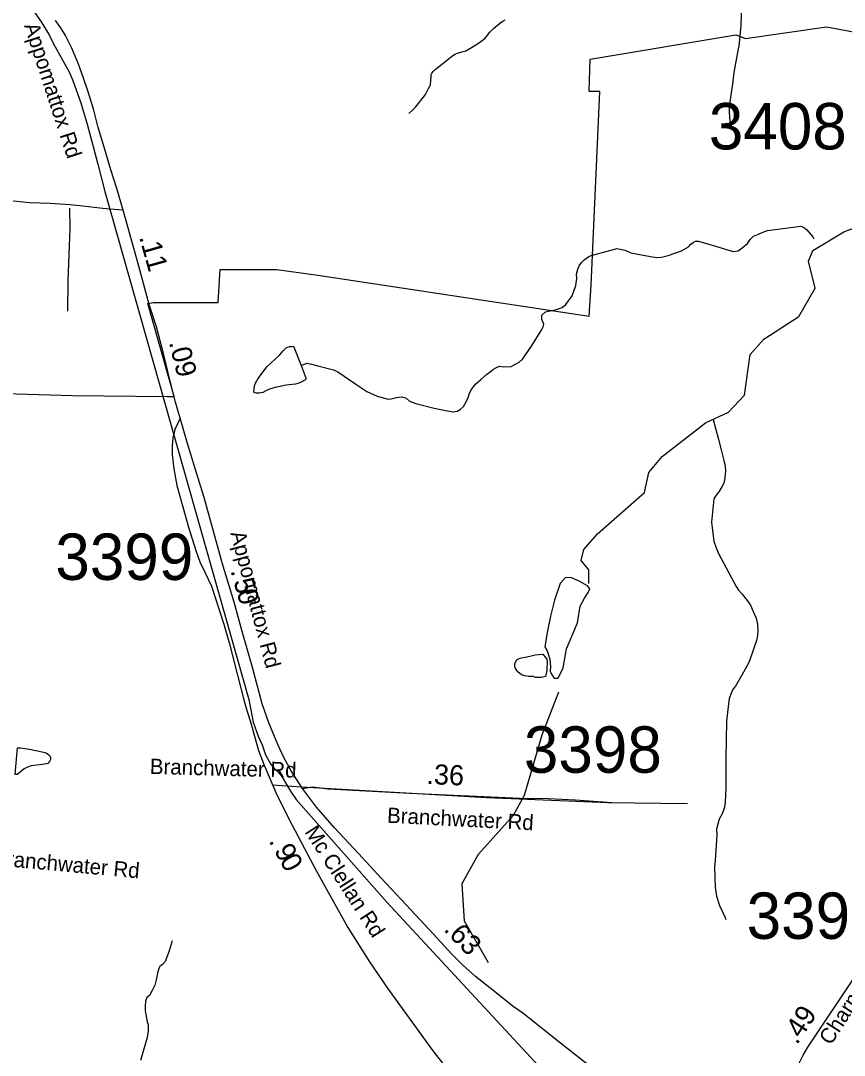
# Model space of a CAD drawing. Extents: x 1662474 to 1856135, y 779280 to 917889.
# Drawn here: x 1780168 to 1785283, y 790592 to 797012 of the extents above; entities that cross this region are included whole.
import ezdxf

# ---------------------------------------------------------------- set-up
doc = ezdxf.new("R2010")
doc.units = 0
for name, color, linetype in [('Cogo Default Point CELL', 7, 'Continuous'), ('Exist Boundary Political City Limit New', 7, 'Continuous'), ('Exist Hydrographic Misc Water Feature', 7, 'Continuous'), ('Exist Hydrographic Pond Under 1500 Sq Ft', 7, 'Continuous'), ('Exist Railroad Mainline', 7, 'Continuous'), ('Exist Road Non-System Type 51', 7, 'Continuous'), ('Exist Road Non-System Type 51 Label', 7, 'Continuous'), ('Exist Road Secondary Mileage Tenths English Label', 7, 'Continuous'), ('Exist Road Secondary Type 41 Attributed', 7, 'Continuous'), ('Exist Road Secondary Type 51 Attributed', 7, 'Continuous'), ('Exist Road Secondary Type 51 Label', 7, 'Continuous'), ('Map Preparation Boundary City Limit Buffer Line', 7, 'Continuous'), ('Prop DGN Element Guardrail', 7, 'Continuous')]:
    doc.layers.add(name, color=color, linetype=linetype)

msp = doc.modelspace()

# ---------------------------------------------------------------- linework, layer by layer
at = {"layer": 'Exist Boundary Political City Limit New'}
for points in [[(1783710.9, 795371.9), (1783765.5, 796573.4), (1783698.9, 796573.4), (1783704.9, 796773.7), (1784608.4, 796925.4), (1784669.1, 796901.1), (1785172.4, 796973.9), (1785984.9, 796822.6)], [(1773272.8, 794399.7), (1774573.9, 794334.2), (1774573.9, 793378.9), (1775809.4, 793274.9), (1776155.9, 793236.4), (1776652.4, 793213.2), (1776640.9, 792912.9), (1776645.9, 792912.9), (1776717.9, 792912.9), (1777033.5, 792901.2), (1778103.6, 792855.6), (1778176.8, 794754), (1780491, 794686.2), (1781079.1, 794680.2), (1781121.6, 794680.2), (1780957.9, 795256.7), (1780994.2, 795262.7), (1781394.5, 795262.7), (1781406.6, 795469), (1781758.4, 795469), (1782013, 795432.6), (1783698.9, 795177.8), (1783710.9, 795371.9)]]:
    msp.add_lwpolyline(points, dxfattribs=at)
at = {"layer": 'Exist Hydrographic Misc Water Feature'}
for points in [[(1782578.5, 796435.8), (1782602.4, 796457.6), (1782620.7, 796475.5), (1782675.2, 796547.1), (1782681.2, 796555.1), (1782701.5, 796590.9), (1782709.5, 796606.9), (1782713.6, 796616.9), (1782715.8, 796640.9), (1782717.9, 796664.8), (1782718.1, 796678.8), (1782722.2, 796686.8), (1782730.2, 796696.8), (1782742.3, 796708.7), (1782830.7, 796780.1), (1782840.9, 796788), (1782852.8, 796795.9), (1782862.9, 796801.9), (1782875, 796807.8), (1782887.1, 796813.7), (1782906.9, 796819.6), (1782925.2, 796823.4), (1782933.2, 796825.4), (1782957.2, 796839.3), (1782967.2, 796845.2), (1783011.5, 796872.9), (1783025.5, 796882.8), (1783049.7, 796902.6), (1783069.8, 796924.5), (1783079.8, 796938.4), (1783090.1, 796950.4), (1783104.2, 796964.2), (1783116.1, 796974.1), (1783152.4, 797003.9), (1783162.4, 797009.8), (1783176.6, 797017.8)], [(1783697.4, 793519.7), (1783697.4, 793605), (1783648.4, 793661.8), (1783665.4, 793730.4), (1783749.3, 793827.2), (1784042.3, 794083.8), (1784068.4, 794208), (1784152.4, 794308), (1784420.4, 794515.9), (1784563.4, 794581.9), (1784663.4, 794688.2), (1784698.5, 794940.2), (1784782.4, 795036.9), (1785000.3, 795177), (1785101.4, 795352.1), (1785061.4, 795520.3), (1785086.4, 795585.4), (1785279.4, 795703), (1785454.3, 795768.3)], [(1781909.4, 794872), (1781947.5, 794887.8), (1781973.3, 794881.6), (1782013.3, 794871.3), (1782111.1, 794844.7), (1782137.2, 794832.5), (1782250.6, 794757.7), (1782318.2, 794711.1), (1782382.2, 794682.7), (1782450.1, 794664.3), (1782470, 794666.1), (1782502.2, 794673.9), (1782536.2, 794677.7), (1782562.1, 794669.5), (1782583.8, 794651.4), (1782621.9, 794637.1), (1782735.7, 794608.3), (1782819.6, 794591.6), (1782853.4, 794585.5), (1782879.7, 794589.2), (1782899.6, 794601.1), (1782917.8, 794619), (1782934, 794646.9), (1782946.1, 794674.8), (1782956.4, 794700.8), (1782970.5, 794726.7), (1782994.7, 794758.5), (1783025.1, 794786.3), (1783061.4, 794816), (1783083.3, 794833.9), (1783105.4, 794849.7), (1783119.6, 794857.6), (1783141.7, 794867.5), (1783163.5, 794863.3), (1783213.7, 794867), (1783237.7, 794878.9), (1783263.7, 794892.7), (1783283.8, 794912.5), (1783340.4, 794992.2), (1783405.2, 795095.8), (1783413.2, 795111.7), (1783417.3, 795129.6), (1783403.6, 795157.7), (1783403.8, 795185.7), (1783428, 795205.6), (1783446, 795209.5), (1783478, 795215.3), (1783502.2, 795223.1), (1783530.1, 795232.9), (1783554.3, 795250.7), (1783592.6, 795304.5), (1783615.2, 795368.3), (1783621.4, 795412.3), (1783619.7, 795440.3), (1783627.9, 795470.3), (1783636.1, 795490.2), (1783650.1, 795512.1), (1783668.3, 795528), (1783696.4, 795549.8), (1783710.5, 795555.7), (1783848.8, 795592.8), (1783870.7, 795598.6), (1783922.8, 795588.2), (1783956.6, 795572), (1784078.6, 795549.2), (1784118.4, 795542.9), (1784148.5, 795544.7), (1784188.5, 795554.5), (1784270.8, 795583.9), (1784286.7, 795591.7), (1784314.8, 795609.6), (1784329, 795625.5), (1784345.2, 795635.3), (1784359.1, 795643.2), (1784377.2, 795645.1), (1784483, 795612.4), (1784592.7, 795579.6), (1784622.8, 795583.4), (1784649.1, 795603.3), (1784681.1, 795629), (1784697.5, 795654.9), (1784719.6, 795674.8), (1784749.5, 795688.6), (1784771.7, 795698.4), (1784805.7, 795710.1), (1785012, 795736.8), (1785029.9, 795730.7), (1785049.7, 795714.5), (1785087.5, 795670.2), (1785093.8, 795659.4)], [(1784467.9, 794537.8), (1784498.8, 794422.1), (1784518.2, 794349.8), (1784535.7, 794283.8), (1784541.6, 794259.7), (1784545.3, 794223.7), (1784543.1, 794193.7), (1784539, 794163.6), (1784534.9, 794141.7), (1784522.6, 794119.8), (1784504.5, 794087.9), (1784486.3, 794068), (1784472.1, 794044.1), (1784457.1, 793900.2), (1784472.3, 793782), (1784486.1, 793740), (1784501.8, 793705.9), (1784610.3, 793501), (1784626.3, 793478.9), (1784648, 793452.8), (1784679.8, 793414.5), (1784699.7, 793384.4), (1784717.4, 793346.3), (1784735, 793304.2), (1784742.8, 793266.1), (1784746.5, 793228), (1784744.2, 793196), (1784738.1, 793166.1), (1784695.2, 793046.3), (1784687.2, 793024.4), (1784646.6, 792950.7), (1784606.2, 792882.9), (1784592.1, 792865), (1784581.8, 792843.1), (1784567.5, 792805.1), (1784559.1, 792737.2), (1784550.6, 792665.3), (1784547, 792433.2), (1784548, 792279.2), (1784547.8, 792251.2), (1784543.1, 792163.2), (1784539, 792131.3), (1784526.7, 792093.3), (1784506.4, 792057.5), (1784490, 791995.5), (1784491.6, 791959.5), (1784480.5, 791799.5), (1784476.2, 791763.6), (1784477.9, 791693.5), (1784481.3, 791635.5), (1784488.9, 791579.4), (1784508.6, 791521.3), (1784540.2, 791451.1), (1784548, 791435)], [(1783072.4, 791166), (1782924.4, 791425), (1782909.4, 791658.4), (1783010.3, 791840.1), (1783228.5, 792081.8), (1783296.3, 792205.1), (1783407.5, 792580.3), (1783509.4, 792847.4)], [(1781108.4, 791302.8), (1781090, 791240.9), (1781075.8, 791200.9), (1781065.6, 791173.1), (1781049.4, 791155.1), (1781033.2, 791143.3), (1781027.2, 791129.3), (1781019, 791101.3), (1781008.8, 791059.4), (1781000.6, 791027.5), (1780984.2, 790993.6), (1780968, 790963.7), (1780952, 790949.8), (1780943.8, 790927.8), (1780941.5, 790893.8), (1780941.3, 790867.9), (1780948.9, 790821.8), (1780954.9, 790799.8), (1780960.8, 790781.7), (1780960.6, 790743.7), (1780954.2, 790701.7), (1780931.7, 790623.9), (1780913.2, 790560)]]:
    msp.add_lwpolyline(points, dxfattribs=at)
at = {"layer": 'Exist Hydrographic Pond Under 1500 Sq Ft'}
for points in [[(1781909.4, 794872), (1781940.7, 794789.8), (1781932.7, 794781.8), (1781906.7, 794766), (1781888.5, 794760.1), (1781874.5, 794756.3), (1781854.4, 794754.4), (1781834.5, 794752.6), (1781804.6, 794748.8), (1781780.4, 794742.9), (1781748.4, 794735.2), (1781714.2, 794725.3), (1781690.2, 794715.5), (1781672.1, 794705.6), (1781652.2, 794699.8), (1781630.1, 794699.9), (1781622.1, 794702), (1781616.1, 794706), (1781618.2, 794728), (1781620.5, 794746), (1781626.6, 794762), (1781632.6, 794774), (1781638.7, 794785.9), (1781648.7, 794799.8), (1781696.7, 794864.2), (1781777.1, 794937.7), (1781797.5, 794964.2), (1781816.4, 794981.2), (1781836.7, 794989.9), (1781843.9, 794990), (1781852.2, 794990.5), (1781862.2, 794992.4), (1781909.4, 794872)], [(1783636.9, 793533.3), (1783584, 793557.3), (1783548.8, 793555.7), (1783518.4, 793518.9), (1783483.1, 793416.5), (1783457.5, 793317.2), (1783436.7, 793214.8), (1783427.1, 793152.3), (1783423.9, 793126.7), (1783436.7, 793101.1), (1783454.3, 793049.9), (1783457.5, 793003.5), (1783455.9, 792976.3), (1783467.1, 792952.3), (1783481.5, 792931.4), (1783505.5, 792931.4), (1783536, 792997.1), (1783556.8, 793113.9), (1783625.7, 793275.6), (1783643.3, 793379.6), (1783668.9, 793427.7), (1783691.3, 793464.5), (1783702.5, 793486.9), (1783688.1, 793506.1), (1783636.9, 793533.3)], [(1783435.1, 792982.7), (1783427.1, 792942.7), (1783401.5, 792936.3), (1783382.2, 792936.3), (1783367.8, 792936.3), (1783350.3, 792941.6), (1783322.2, 792941.8), (1783298.2, 792946), (1783278.3, 792952.1), (1783254.5, 792972.3), (1783240.6, 792992.4), (1783236.7, 793002.4), (1783236.7, 793020.4), (1783241, 793032.4), (1783249, 793046.4), (1783262.9, 793054.3), (1783278.9, 793058.2), (1783300.6, 793062.7), (1783329.4, 793069.1), (1783362.3, 793076.5), (1783384.1, 793079.1), (1783411, 793080.8), (1783435.3, 793050.8), (1783438.4, 793035), (1783435.1, 792982.7)], [(1780148.6, 792499.7), (1780168.5, 792499.5), (1780234.5, 792489.1), (1780302.4, 792474.6), (1780326.4, 792468.5), (1780344.2, 792456.3), (1780350.2, 792450.3), (1780354.1, 792440.2), (1780354.1, 792428.3), (1780347.9, 792414.3), (1780337.9, 792402.3), (1780303.8, 792396.6), (1780269.8, 792392.9), (1780233.7, 792387.1), (1780211.7, 792379.2), (1780189.6, 792369.4), (1780163.6, 792347.6), (1780155.4, 792339.7), (1780147.4, 792333.7), (1780137.3, 792333.7), (1780133.4, 792333.8), (1780148.6, 792499.7)]]:
    msp.add_lwpolyline(points, dxfattribs=at)
at = {"layer": 'Exist Railroad Mainline'}
msp.add_lwpolyline([(1780234, 797094.6), (1780298.9, 796998.8), (1780346.8, 796921.3), (1780372.2, 796869.2), (1780432, 796761), (1780470.6, 796690.2), (1780494.3, 796635.5), (1780541.3, 796502.5), (1780581.4, 796370.8), (1780618.6, 796232.5), (1780648, 796121.4), (1780691.8, 795952.4), (1781585.3, 792800), (1781612.5, 792658.8), (1781643.9, 792572.5), (1781667.4, 792518.2), (1781688.8, 792456.1), (1781720.5, 792399.7), (1781728.5, 792390), (1781786, 792328.2), (1781843.3, 792231.5), (1781879.8, 792178.7), (1782443.1, 791542.9), (1783887.3, 789984)], dxfattribs=at)
at = {"layer": 'Exist Road Non-System Type 51'}
msp.add_line((1781731.8, 792270.7), (1781912.6, 792258.4), dxfattribs=at)
for points in [[(1780471.9, 795848.1), (1780473.8, 795721.6), (1780460.6, 795399.5), (1780458.5, 795210)], [(1781912.6, 792258.4), (1783062.4, 792191.7), (1783814.9, 792159.9), (1784308.4, 792154.4)]]:
    msp.add_lwpolyline(points, dxfattribs=at)
at = {"layer": 'Exist Road Secondary Type 41 Attributed'}
for points in [[(1784624, 796837.6), (1784597.7, 796691.3), (1784588.6, 796618.4), (1784580.1, 796564.5), (1784570.2, 796495.1), (1784567.5, 796452.5), (1784569.7, 796409.1), (1784574.4, 796377.5), (1784584.3, 796350.6)], [(1781918.4, 792247.9), (1781980.2, 792258.3), (1782077.3, 792245), (1782585.3, 792217.7), (1783270.6, 792187), (1783443.2, 792184.7), (1783613, 792177.3), (1783840, 792159.8)]]:
    msp.add_lwpolyline(points, dxfattribs=at)
at = {"layer": 'Exist Road Secondary Type 51 Attributed'}
for points in [[(1784608.5, 798126), (1784640.7, 798010.4), (1784649.7, 797926.6), (1784651.9, 797834.9), (1784654.8, 797723.4), (1784651.9, 797611.4), (1784649.8, 797427.3), (1784646.7, 797323.3), (1784648.5, 797228.6), (1784643.9, 797111.4), (1784639.6, 796982.5), (1784626.9, 796853.5), (1784624, 796837.6)], [(1780804.8, 795836.7), (1780765.6, 795971.4), (1780728.6, 796087.4), (1780687.4, 796227.7), (1780650.2, 796350.2), (1780623.2, 796456.5), (1780585.6, 796576.7), (1780556.5, 796662.9), (1780527.5, 796742.1), (1780486.7, 796842.1), (1780446.6, 796921.1), (1780418.3, 796968.1), (1780384.8, 797014.4)], [(1780722.8, 795842.8), (1780718, 795843.1), (1780659.7, 795849.8), (1780553.9, 795860.8), (1780475.9, 795869.5), (1780352, 795878.8), (1780222.6, 795882), (1780064.7, 795897.7)], [(1780804.8, 795836.7), (1780722.8, 795842.8)], [(1781158.9, 794545.8), (1781130.8, 794645.8), (1781097.4, 794776.2), (1781054.9, 794946.7), (1781011.7, 795113), (1780966.6, 795251.5), (1780902.5, 795489.7), (1780804.8, 795836.7)], [(1781158.9, 794545.8), (1781126.4, 794474.9), (1781119.2, 794446.5)], [(1781918.4, 792247.9), (1781847.4, 792357.2), (1781803.4, 792440.3), (1781765.3, 792519.9), (1781708.9, 792655.2), (1781668.6, 792772.2), (1781606.2, 793007.5), (1781543.6, 793222.2), (1781494.1, 793404.6), (1781419.4, 793647), (1781367.5, 793835.5), (1781307.4, 794054), (1781250.8, 794239.8), (1781205.1, 794388), (1781158.9, 794545.8)], [(1781119.2, 794446.5), (1781113.8, 794424.9), (1781108.6, 794373.1), (1781108.8, 794320.7), (1781120.5, 794230.9), (1781138.1, 794127.5), (1781175.2, 793994.7), (1781210.3, 793869.8), (1781255.2, 793723.4), (1781280.6, 793653.1), (1781311.9, 793590.7), (1781352.9, 793502.8), (1781429.1, 793267.6), (1781464.2, 793144.7), (1781493.5, 793031.4), (1781556, 792788.4), (1781575.5, 792726), (1781595.1, 792661.5), (1781644.4, 792483.7), (1781680.8, 792391.4), (1781753.3, 792223.4), (1781836.6, 792056), (1782005.8, 791733.3), (1782200.7, 791383.7), (1782335.3, 791171.8), (1782449.8, 791001.5), (1782727.5, 790620), (1782931.2, 790360.3)], [(1784288.6, 790074), (1783956.7, 790329.3), (1783842, 790418.9), (1783665.2, 790553.7), (1783520.4, 790666.8), (1783286.1, 790853.5), (1783226.6, 790894.4), (1783130.7, 790971.7), (1782993.1, 791080.3), (1782911.3, 791153.9), (1782843.2, 791222.3), (1782730.9, 791343.6), (1782533.1, 791557), (1782408.9, 791688.6), (1782265.4, 791843.3), (1782117.7, 792002.5), (1782004.7, 792131.9), (1781918.4, 792247.9)], [(1784937.9, 789565), (1784933, 789873), (1784933.9, 790089.4), (1784933.9, 790092.6), (1784934.5, 790240.7), (1784944, 790339.9), (1784957.2, 790416.4), (1784977.5, 790478.5), (1784998.4, 790533.5), (1785027.1, 790593.3), (1785057, 790642.3), (1785126.3, 790747.4), (1785285.8, 790985.3), (1785554.2, 791386.8), (1785609.1, 791483.6), (1785701.2, 791664.1), (1785743, 791743), (1785826.2, 791898.2)]]:
    msp.add_lwpolyline(points, dxfattribs=at)
at = {"layer": 'Map Preparation Boundary City Limit Buffer Line'}
for points in [[(1783710.9, 795371.9), (1783765.5, 796573.4), (1783698.9, 796573.4), (1783704.9, 796773.7), (1784608.4, 796925.4), (1784669.1, 796901.1), (1785172.4, 796973.9), (1785984.9, 796822.6)], [(1773272.8, 794399.7), (1774573.9, 794334.2), (1774573.9, 793378.9), (1775809.4, 793274.9), (1776155.9, 793236.4), (1776652.4, 793213.2), (1776640.9, 792912.9), (1776645.9, 792912.9), (1776717.9, 792912.9), (1777033.5, 792901.2), (1778103.6, 792855.6), (1778176.8, 794754), (1780491, 794686.2), (1781079.1, 794680.2), (1781121.6, 794680.2), (1780957.9, 795256.7), (1780994.2, 795262.7), (1781394.5, 795262.7), (1781406.6, 795469), (1781758.4, 795469), (1782013, 795432.6), (1783698.9, 795177.8), (1783710.9, 795371.9)]]:
    msp.add_lwpolyline(points, dxfattribs=at)

# ---------------------------------------------------------------- texts
at = {"layer": 'Cogo Default Point CELL'}
for s, p in [('3408', (1784441.5, 796213.6)), ('3399', (1780383.6, 793541.7)), ('3398', (1783292.9, 792345.1)), ('3396', (1784676.2, 791314))]:
    msp.add_text(s, height=288, dxfattribs=at).set_placement(p)
at = {"layer": 'Exist Road Non-System Type 51 Label'}
for rotation, p in [(358.5194, (1780969.6, 792337.9)), (354.82726, (1779995.5, 791771.7))]:
    msp.add_text('Branchwater Rd', height=95, rotation=rotation, dxfattribs=at).set_placement(p)
at = {"layer": 'Exist Road Secondary Mileage Tenths English Label'}
for s, rotation, p in [('.11', 285.72486, (1780902.9, 795670)), ('.09', 283.99655, (1781088.3, 795016.4)), ('.', 285.95562, (1781470.4, 793599.4)), ('5', 285.95562, (1781489, 793534.5)), ('0', 285.97356, (1781508.4, 793466.5)), ('.', 298.76415, (1781706.7, 791922.3)), ('9', 298.76415, (1781739.3, 791862.9)), ('0', 299.06635, (1781773.4, 791800.2)), ('.63', 313.94798, (1782790.1, 791368.8))]:
    msp.add_text(s, height=125, rotation=rotation, dxfattribs=at).set_placement(p)
at = {"layer": 'Exist Road Secondary Type 51 Label'}
for s, rotation, p in [('Appomattox Rd', 288.05851, (1780188.3, 796982.4)), ('Appomattox Rd', 284.78332, (1781469.9, 793832.5)), ('Branchwater Rd', 357.01156, (1782441.9, 792035.3)), ('Mc Clellan Rd', 302.79032, (1781928.5, 791978.2)), ('Charnel Ln', 57.19721, (1785199.4, 790649.4))]:
    msp.add_text(s, height=95, rotation=rotation, dxfattribs=at).set_placement(p)
at = {"layer": 'Prop DGN Element Guardrail'}
for s, rotation, p in [('.36', 357.43623, (1782686.4, 792275.8)), ('.49', 56.61149, (1784988.8, 790652.5))]:
    msp.add_text(s, height=125, rotation=rotation, dxfattribs=at).set_placement(p)

doc.saveas('drawing.dxf')
